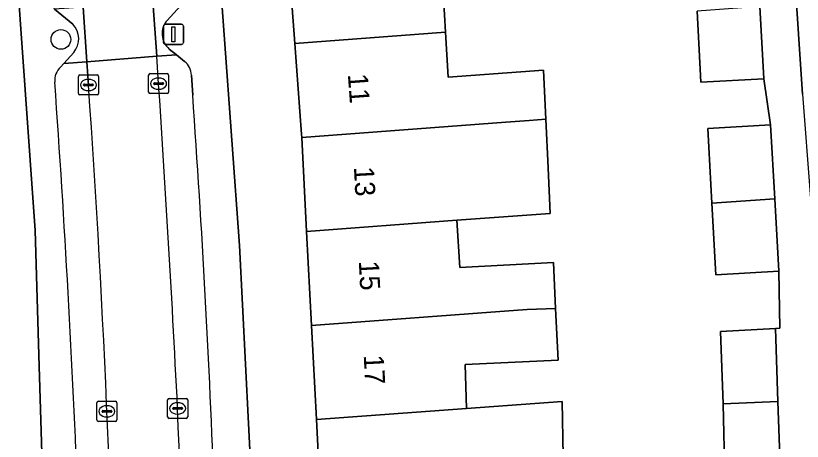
# Model space of a CAD drawing. Extents: x 163008 to 163854, y 382777 to 383982.
# Drawn here: x 163649.93 to 163689.17, y 383611 to 383632.21 of the extents above; entities that cross this region are included whole.
import ezdxf

# ---------------------------------------------------------------- set-up
doc = ezdxf.new("R2010")
doc.units = 0
for name, color, linetype in [('IMGEO_Boom', 7, 'Continuous'), ('IMGEO_Erf', 7, 'Continuous'), ('IMGEO_Kolk', 7, 'Continuous'), ('IMGEO_Lichtmast', 7, 'Continuous'), ('IMGEO_Pand', 7, 'Continuous'), ('IMGEO_Pand_nummerreeks', 7, 'Continuous'), ('IMGEO_Parkeervlak_open', 7, 'Continuous'), ('IMGEO_Rijbaan_lokaal_open', 7, 'Continuous'), ('IMGEO_Voetpad_open', 7, 'Continuous')]:
    doc.layers.add(name, color=color, linetype=linetype)

msp = doc.modelspace()

# ---------------------------------------------------------------- linework, layer by layer
at = {"layer": 'IMGEO_Boom'}
msp.add_circle((163652.187, 383631.027), 0.489, dxfattribs=at)
at = {"layer": 'IMGEO_Erf'}
for points in [[(163721.859, 383686.342), (163714.541, 383683.473), (163711.971, 383682.466), (163699.188, 383676.864), (163698.97, 383662.596), (163701.249, 383662.508), (163701.153, 383657.262), (163687.241, 383657.554), (163689.186, 383628.302), (163689.95, 383618.331), (163690.045, 383617.088)], [(163665.175, 383607.481), (163664.936, 383612.082), (163664.692, 383616.77), (163664.448, 383621.459), (163664.205, 383626.147), (163664.196, 383626.314), (163663.862, 383630.829), (163663.516, 383635.51), (163663.176, 383640.105), (163663.161, 383640.308), (163663.141, 383640.581), (163662.638, 383640.539), (163662.17, 383645.322), (163661.725, 383649.865), (163661.25, 383654.722), (163658.266, 383654.433), (163659.563, 383641.762), (163661.092, 383620.764), (163661.69, 383608.932)], [(163651.249, 383559.038), (163651.819, 383591.513), (163651.105, 383614.753), (163650.896, 383621.512), (163649.657, 383639.04), (163646.75, 383638.815), (163647.101, 383633.856), (163647.443, 383629.018), (163647.784, 383624.19), (163647.355, 383624.155), (163647.618, 383619.375), (163647.88, 383614.597), (163647.961, 383613.131), (163648.067, 383609.814), (163648.22, 383605.031), (163648.373, 383600.248), (163648.526, 383595.467), (163648.966, 383595.488), (163649.006, 383590.608), (163649.046, 383585.73), (163648.517, 383585.703), (163648.456, 383580.973), (163648.396, 383576.243), (163648.335, 383571.513)], [(163671.23, 383633.995), (163671.383, 383631.385), (163671.514, 383629.149), (163676.267, 383629.491), (163676.38, 383627.051), (163676.492, 383624.625), (163676.597, 383622.358), (163671.939, 383622.013), (163672.09, 383619.668), (163676.764, 383619.908), (163676.87, 383617.614), (163676.989, 383615.052), (163672.364, 383614.831), (163672.431, 383612.636), (163677.195, 383612.988), (163677.252, 383610.265)], [(163685.319, 383609.176), (163685.22, 383612.87), (163685.097, 383616.478), (163687.838, 383616.631), (163688.051, 383616.643), (163688, 383619.48), (163684.863, 383619.305), (163684.665, 383622.87), (163684.458, 383626.597), (163687.595, 383626.772), (163687.257, 383629.07), (163684.12, 383628.895), (163683.923, 383632.436)]]:
    msp.add_lwpolyline(points, dxfattribs=at)
at = {"layer": 'IMGEO_Kolk'}
for p, q in [((163656.636, 383629.325), (163657.488, 383629.325)), ((163653.062, 383628.333), (163653.062, 383629.185)), ((163653.137, 383629.259), (163653.989, 383629.259)), ((163653.55, 383629.039), (163653.575, 383629.039)), ((163654.063, 383629.185), (163654.063, 383628.333)), ((163656.561, 383628.399), (163656.561, 383629.251)), ((163657.049, 383629.105), (163657.074, 383629.105)), ((163657.562, 383629.251), (163657.562, 383628.399)), ((163653.321, 383628.753), (163653.321, 383628.765)), ((163653.759, 383628.716), (163653.361, 383628.716)), ((163653.364, 383628.802), (163653.762, 383628.802)), ((163653.805, 383628.765), (163653.805, 383628.753)), ((163656.82, 383628.819), (163656.82, 383628.831)), ((163657.258, 383628.782), (163656.86, 383628.782)), ((163656.863, 383628.868), (163657.261, 383628.868)), ((163657.072, 383628.545), (163657.047, 383628.545)), ((163657.304, 383628.831), (163657.304, 383628.819)), ((163653.989, 383628.259), (163653.137, 383628.259)), ((163653.573, 383628.479), (163653.548, 383628.479)), ((163657.488, 383628.325), (163656.636, 383628.325)), ((163653.981, 383612.069), (163653.981, 383612.921)), ((163654.056, 383612.995), (163654.908, 383612.995)), ((163654.982, 383612.921), (163654.982, 383612.069)), ((163657.512, 383612.216), (163657.512, 383613.068)), ((163657.587, 383613.142), (163658.439, 383613.142)), ((163658, 383612.922), (163658.025, 383612.922)), ((163658.513, 383613.068), (163658.513, 383612.216)), ((163654.24, 383612.489), (163654.24, 383612.501)), ((163654.678, 383612.452), (163654.28, 383612.452)), ((163654.283, 383612.538), (163654.681, 383612.538)), ((163654.469, 383612.775), (163654.494, 383612.775)), ((163654.724, 383612.501), (163654.724, 383612.489)), ((163657.771, 383612.636), (163657.771, 383612.648)), ((163658.209, 383612.599), (163657.811, 383612.599)), ((163657.814, 383612.685), (163658.212, 383612.685)), ((163658.255, 383612.648), (163658.255, 383612.636)), ((163654.492, 383612.215), (163654.467, 383612.215)), ((163658.439, 383612.142), (163657.587, 383612.142)), ((163658.023, 383612.362), (163657.998, 383612.362)), ((163654.908, 383611.995), (163654.056, 383611.995))]:
    msp.add_line(p, q, dxfattribs=at)
for points in [[(163656.636, 383629.325), (163657.488, 383629.325)], [(163653.062, 383628.333), (163653.062, 383629.185)], [(163653.137, 383629.259), (163653.989, 383629.259)], [(163654.063, 383629.185), (163654.063, 383628.333)], [(163656.561, 383628.399), (163656.561, 383629.251)], [(163657.562, 383629.251), (163657.562, 383628.399)], [(163653.989, 383628.259), (163653.137, 383628.259)], [(163657.488, 383628.325), (163656.636, 383628.325)], [(163653.981, 383612.069), (163653.981, 383612.921)], [(163654.056, 383612.995), (163654.908, 383612.995)], [(163654.982, 383612.921), (163654.982, 383612.069)], [(163657.512, 383612.216), (163657.512, 383613.068)], [(163657.587, 383613.142), (163658.439, 383613.142)], [(163658.513, 383613.068), (163658.513, 383612.216)], [(163658.439, 383612.142), (163657.587, 383612.142)], [(163654.908, 383611.995), (163654.056, 383611.995)]]:
    msp.add_lwpolyline(points, dxfattribs=at)
for centre, radius, start, end in [((163656.638, 383629.249), 0.0765, 91.552, 178.448), ((163656.638, 383629.249), 0.0765, 91.552, 178.448), ((163657.486, 383629.249), 0.0765, 1.552, 88.448), ((163657.486, 383629.249), 0.0765, 1.552, 88.448), ((163653.139, 383629.183), 0.0765, 91.552, 178.448), ((163653.139, 383629.183), 0.0765, 91.552, 178.448), ((163653.987, 383629.183), 0.0765, 1.552, 88.448), ((163653.987, 383629.183), 0.0765, 1.552, 88.448), ((163653.361, 383628.762), 0.0403, 85.8775, 175.7526), ((163653.358, 383628.752), 0.0366, 178.938, 274.7102), ((163653.762, 383628.759), 0.043, 264.8664, 352.4533), ((163653.766, 383628.764), 0.0386, 1.7309, 96.639), ((163656.86, 383628.828), 0.0403, 85.8775, 175.7526), ((163656.857, 383628.818), 0.0366, 178.938, 274.7102), ((163657.261, 383628.825), 0.043, 264.8664, 352.4533), ((163657.265, 383628.83), 0.0386, 1.7309, 96.639), ((163653.139, 383628.335), 0.0765, 181.552, 268.448), ((163653.139, 383628.335), 0.0765, 181.552, 268.448), ((163653.987, 383628.335), 0.0765, 271.552, 358.448), ((163653.987, 383628.335), 0.0765, 271.552, 358.448), ((163656.638, 383628.401), 0.0765, 181.552, 268.448), ((163656.638, 383628.401), 0.0765, 181.552, 268.448), ((163657.486, 383628.401), 0.0765, 271.552, 358.448), ((163657.486, 383628.401), 0.0765, 271.552, 358.448), ((163654.058, 383612.919), 0.0765, 91.552, 178.448), ((163654.058, 383612.919), 0.0765, 91.552, 178.448), ((163654.906, 383612.919), 0.0765, 1.552, 88.448), ((163654.906, 383612.919), 0.0765, 1.552, 88.448), ((163657.589, 383613.066), 0.0765, 91.552, 178.448), ((163657.589, 383613.066), 0.0765, 91.552, 178.448), ((163658.437, 383613.066), 0.0765, 1.552, 88.448), ((163658.437, 383613.066), 0.0765, 1.552, 88.448), ((163654.28, 383612.498), 0.0403, 85.8775, 175.7526), ((163654.277, 383612.488), 0.0366, 178.938, 274.7102), ((163654.681, 383612.495), 0.043, 264.8664, 352.4533), ((163654.685, 383612.5), 0.0386, 1.7309, 96.639), ((163657.811, 383612.645), 0.0403, 85.8775, 175.7526), ((163657.808, 383612.635), 0.0366, 178.938, 274.7102), ((163658.212, 383612.642), 0.043, 264.8664, 352.4533), ((163658.216, 383612.647), 0.0386, 1.7309, 96.639), ((163654.058, 383612.071), 0.0765, 181.552, 268.448), ((163654.058, 383612.071), 0.0765, 181.552, 268.448), ((163654.906, 383612.071), 0.0765, 271.552, 358.448), ((163654.906, 383612.071), 0.0765, 271.552, 358.448), ((163657.589, 383612.218), 0.0765, 181.552, 268.448), ((163657.589, 383612.218), 0.0765, 181.552, 268.448), ((163658.437, 383612.218), 0.0765, 271.552, 358.448), ((163658.437, 383612.218), 0.0765, 271.552, 358.448)]:
    msp.add_arc(centre, radius, start, end, dxfattribs=at)
for centre, major_axis, ratio, start_param, end_param in [((163653.549, 383628.759), (-0.387, 0.002), 0.722429, 4.712389, 7.853982), ((163653.574, 383628.759), (-0.39, 0.002), 0.717154, 1.570796, 4.712389), ((163657.048, 383628.825), (-0.387, 0.002), 0.722429, 4.712389, 7.853982), ((163657.073, 383628.825), (-0.39, 0.002), 0.717154, 1.570796, 4.712389), ((163657.999, 383612.642), (-0.387, 0.002), 0.722429, 4.712389, 7.853982), ((163658.024, 383612.642), (-0.39, 0.002), 0.717154, 1.570796, 4.712389), ((163654.468, 383612.495), (-0.387, 0.002), 0.722429, 4.712389, 7.853982), ((163654.493, 383612.495), (-0.39, 0.002), 0.717154, 1.570796, 4.712389)]:
    msp.add_ellipse(centre, major_axis=major_axis, ratio=ratio, start_param=start_param, end_param=end_param, dxfattribs=at)
at = {"layer": 'IMGEO_Lichtmast'}
for p, q in [((163657.307, 383630.881), (163657.307, 383631.681)), ((163657.307, 383631.681), (163657.307, 383630.881)), ((163657.407, 383631.781), (163658.197, 383631.781)), ((163658.197, 383631.781), (163657.407, 383631.781)), ((163658.297, 383631.681), (163658.297, 383630.881)), ((163658.297, 383630.881), (163658.297, 383631.681)), ((163658.197, 383630.781), (163657.407, 383630.781)), ((163657.407, 383630.781), (163658.197, 383630.781))]:
    msp.add_line(p, q, dxfattribs=at)
msp.add_lwpolyline([(163657.727, 383631.656), (163657.877, 383631.656), (163657.877, 383630.906), (163657.727, 383630.906), (163657.727, 383631.656)], dxfattribs=at)
for centre, start, end in [((163657.407, 383631.681), 90, 180), ((163657.407, 383631.681), 90, 180), ((163658.197, 383631.681), 0, 90), ((163658.197, 383631.681), 360, 90), ((163657.407, 383630.881), 180, 270), ((163657.407, 383630.881), 180, 270), ((163658.197, 383630.881), 270, 0), ((163658.197, 383630.881), 270, 0)]:
    msp.add_arc(centre, 0.1, start, end, dxfattribs=at)
at = {"layer": 'IMGEO_Pand'}
for points in [[(163663.862, 383630.829), (163671.383, 383631.385), (163671.23, 383633.995), (163675.902, 383634.336), (163675.719, 383636.417), (163674.715, 383636.338), (163673.757, 383636.267), (163663.516, 383635.51)], [(163683.923, 383632.436), (163684.12, 383628.895), (163687.257, 383629.07), (163687.057, 383632.661)], [(163663.862, 383630.829), (163664.196, 383626.314), (163664.205, 383626.147), (163674.388, 383626.901), (163675.557, 383626.987), (163676.38, 383627.051), (163676.267, 383629.491), (163671.514, 383629.149), (163671.383, 383631.385)], [(163676.492, 383624.625), (163676.38, 383627.051), (163675.557, 383626.987), (163674.388, 383626.901), (163664.205, 383626.147), (163664.448, 383621.459), (163671.939, 383622.013), (163676.597, 383622.358)], [(163687.8, 383623.08), (163687.595, 383626.772), (163684.458, 383626.597), (163684.665, 383622.87)], [(163687.8, 383623.08), (163684.665, 383622.87), (163684.863, 383619.305), (163688, 383619.48)], [(163664.692, 383616.77), (163674.977, 383617.531), (163675.451, 383617.566), (163676.87, 383617.614), (163676.764, 383619.908), (163672.09, 383619.668), (163671.939, 383622.013), (163664.448, 383621.459)], [(163664.936, 383612.082), (163672.431, 383612.636), (163672.364, 383614.831), (163676.989, 383615.052), (163676.87, 383617.614), (163675.451, 383617.566), (163674.977, 383617.531), (163664.692, 383616.77)], [(163687.838, 383616.631), (163685.097, 383616.478), (163685.22, 383612.87), (163687.962, 383612.983)], [(163677.252, 383610.265), (163677.195, 383612.988), (163672.431, 383612.636), (163664.936, 383612.082), (163665.175, 383607.481), (163672.253, 383607.622), (163672.258, 383607.37), (163677.31, 383607.496)], [(163687.962, 383612.983), (163685.22, 383612.87), (163685.319, 383609.176), (163688.086, 383609.33)]]:
    msp.add_lwpolyline(points, close=True, dxfattribs=at)
at = {"layer": 'IMGEO_Parkeervlak_open'}
for points in [[(163657.492, 383631.978), (163658.157, 383632.702), (163658.367, 383633.033), (163656.782, 383632.91), (163656.877, 383631.549), (163656.97, 383630.187)], [(163652.827, 383630.373), (163652.327, 383629.828), (163653.485, 383629.918), (163653.297, 383632.641), (163651.864, 383632.53), (163652.78, 383631.787)], [(163656.97, 383630.187), (163657.948, 383630.263), (163657.595, 383630.55)], [(163658.357, 383629.93), (163657.948, 383630.263), (163656.97, 383630.187)], [(163653.565, 383628.755), (163653.485, 383629.918), (163652.327, 383629.828), (163652.164, 383629.65)], [(163658.762, 383628.255), (163658.698, 383629.251)]]:
    msp.add_lwpolyline(points, dxfattribs=at)
for centre, radius, start, end in [((163652.03, 383631.054), 1.048, 319.4659, 44.3416), ((163658.225, 383631.313), 0.99, 137.7965, 230.4546), ((162604.357, 383558.917), 1055.023, 2.919182, 3.873479), ((163657.813, 383629.232), 0.885, 1.2589, 52.0736), ((163652.821, 383628.975), 0.942, 134.2443, 184.3917), ((163008.346, 383582.718), 645.191, 2.238087, 4.104942), ((163073.37, 383587.85), 581.635, 0.681469, 4.032779), ((163078.075, 383586.752), 582.168, 2.116723, 4.088069), ((162892.172, 383583.312), 766.4, 359.929853, 2.193512)]:
    msp.add_arc(centre, radius, start, end, dxfattribs=at)
at = {"layer": 'IMGEO_Rijbaan_lokaal_open'}
msp.add_lwpolyline([(163656.97, 383630.187), (163656.877, 383631.549), (163656.782, 383632.91), (163653.297, 383632.641), (163653.485, 383629.918)], close=True, dxfattribs=at)
msp.add_lwpolyline([(163656.97, 383630.187), (163653.485, 383629.918), (163653.565, 383628.755)], dxfattribs=at)
for centre, radius, start, end in [((162604.357, 383558.917), 1055.023, 2.919182, 3.873479), ((163073.37, 383587.85), 581.635, 0.681469, 4.032779), ((162892.172, 383583.312), 766.4, 359.929853, 2.193512)]:
    msp.add_arc(centre, radius, start, end, dxfattribs=at)
at = {"layer": 'IMGEO_Voetpad_open'}
for points in [[(163689.186, 383628.302), (163687.241, 383657.554), (163687.384, 383661.051), (163687.466, 383663.038), (163687.168, 383663.039), (163688.783, 383671.671)], [(163665.324, 383668.646), (163652.843, 383661.478), (163650.504, 383660.134), (163644.892, 383670.838), (163640.853, 383668.953), (163642.272, 383666.058), (163643.7, 383663.353), (163645.816, 383664.476), (163647.519, 383661.275), (163647.803, 383660.003), (163647.924, 383658.462), (163648.045, 383656.927), (163648.307, 383653.589), (163649.555, 383640.576), (163649.657, 383639.04), (163650.896, 383621.512), (163651.105, 383614.753), (163651.819, 383591.513), (163651.249, 383559.038)], [(163687.145, 383670.841), (163685.561, 383663.105), (163685.046, 383660.204), (163685.293, 383655.762), (163685.571, 383652.036), (163685.899, 383648.507), (163686.059, 383646.242), (163686.266, 383642.512), (163686.464, 383638.95), (163686.509, 383638.648), (163686.852, 383636.362), (163687.057, 383632.661), (163687.257, 383629.07), (163687.595, 383626.772), (163687.8, 383623.08), (163688, 383619.48), (163688.051, 383616.643), (163687.838, 383616.631), (163687.962, 383612.983), (163688.086, 383609.33)], [(163661.591, 383561.834), (163661.958, 383574.608), (163662.083, 383587.709), (163661.993, 383592.571), (163661.918, 383596.631), (163661.69, 383608.932), (163661.092, 383620.764), (163659.563, 383641.762), (163658.266, 383654.433), (163657.318, 383655.673), (163656.841, 383655.368)], [(163658.413, 383633.437), (163658.367, 383633.033), (163658.157, 383632.702), (163657.492, 383631.978)], [(163652.78, 383631.787), (163651.864, 383632.53), (163651.614, 383633.088)], [(163657.595, 383630.55), (163657.948, 383630.263), (163658.357, 383629.93)], [(163652.164, 383629.65), (163652.327, 383629.828), (163652.827, 383630.373)], [(163658.698, 383629.251), (163658.762, 383628.255)]]:
    msp.add_lwpolyline(points, dxfattribs=at)
for centre, radius, start, end in [((163652.03, 383631.054), 1.048, 319.4659, 44.3416), ((163658.225, 383631.313), 0.99, 137.7965, 230.4546), ((163657.813, 383629.232), 0.885, 1.2589, 52.0736), ((163652.821, 383628.975), 0.942, 134.2443, 184.3917), ((163008.346, 383582.718), 645.191, 2.238087, 4.104942), ((163078.075, 383586.752), 582.168, 2.116723, 4.088069)]:
    msp.add_arc(centre, radius, start, end, dxfattribs=at)

# ---------------------------------------------------------------- texts
at = {"layer": 'IMGEO_Pand_nummerreeks'}
for s, rotation, p in [('11', 274.1853, (163666.502, 383629.292)), ('13', 272.9792, (163666.805, 383624.669)), ('15', 272.9765, (163667.049, 383619.98)), ('17', 272.9886, (163667.294, 383615.292))]:
    msp.add_text(s, height=1, rotation=rotation, dxfattribs=at).set_placement(p)

doc.saveas('drawing.dxf')
